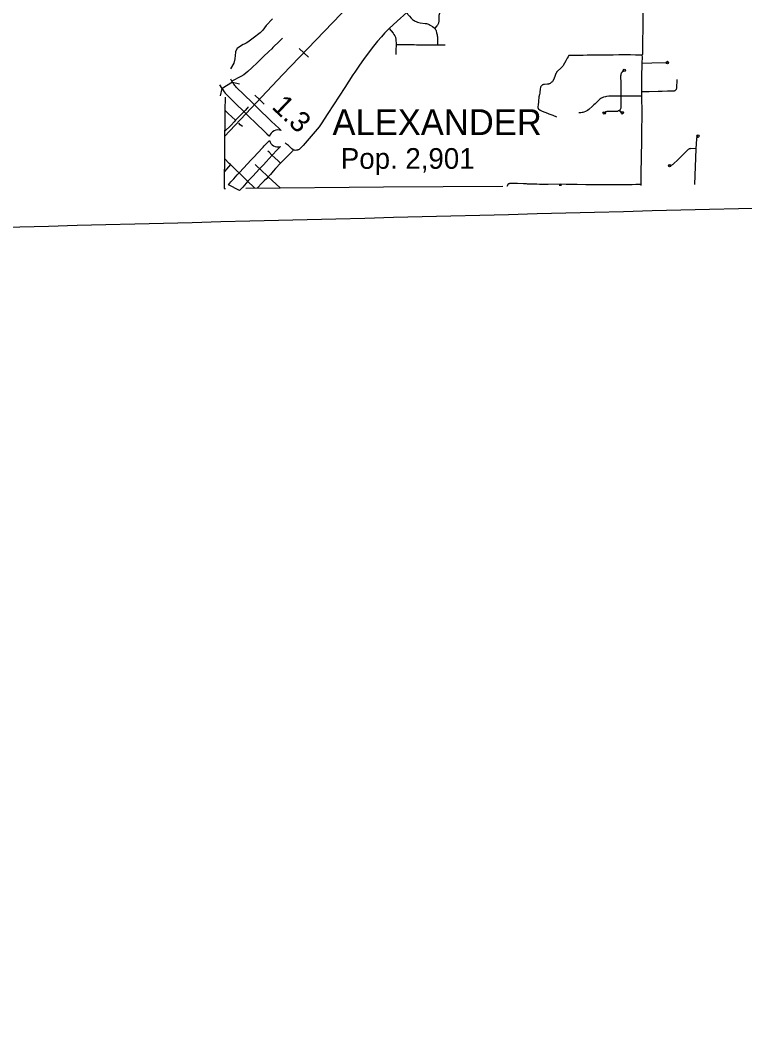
# Model space of a CAD drawing. Extents: x -19 to 366, y -4 to 359.
# Drawn here: x 144.78 to 147.586, y 179.654 to 183.524 of the extents above; entities that cross this region are included whole.
import ezdxf

# ---------------------------------------------------------------- set-up
doc = ezdxf.new("R2010")
doc.units = 0
for name, color, linetype in [('Level 10', 7, 'Continuous'), ('Level 2', 7, 'Continuous'), ('Level 33', 7, 'Continuous'), ('Level 34', 7, 'Continuous'), ('Level 35', 7, 'Continuous'), ('Level 37', 7, 'Continuous'), ('Level 40', 7, 'Continuous'), ('Level 48', 7, 'Continuous'), ('Level 6', 7, 'Continuous'), ('Level 60', 7, 'Continuous')]:
    doc.layers.add(name, color=color, linetype=linetype)

msp = doc.modelspace()

# ---------------------------------------------------------------- linework, layer by layer
at = {"layer": 'Level 10'}
for p, q in [((145.6022, 183.2835), (145.5618, 183.2589)), ((145.5618, 183.2589), (145.5623, 183.258)), ((145.5623, 183.258), (145.5628, 183.2571)), ((145.6052, 183.2791), (145.6022, 183.2835)), ((145.7045, 183.179), (145.6788, 183.2047)), ((145.6456, 183.1709), (145.6714, 183.1451))]:
    msp.add_line(p, q, dxfattribs=at)
for points in [[(145.6022, 183.2835), (145.5997, 183.2875), (145.5953, 183.2958)], [(145.5618, 183.2589), (145.5585, 183.2642), (145.5578, 183.2655), (145.5534, 183.2737)], [(145.5628, 183.2571), (145.5701, 183.2466), (145.574, 183.2416), (145.5779, 183.2369), (145.5824, 183.232), (145.6148, 183.2005), (145.6456, 183.1709)], [(145.6788, 183.2047), (145.6477, 183.2346), (145.6164, 183.2649), (145.6137, 183.2679), (145.6109, 183.2713), (145.6082, 183.2747), (145.6052, 183.2791)], [(145.753, 183.132), (145.7309, 183.1532), (145.7186, 183.1655), (145.7045, 183.179)], [(145.6714, 183.1451), (145.6855, 183.1316), (145.6978, 183.1194), (145.7205, 183.0975)], [(145.7205, 183.0975), (145.7355, 183.0838), (145.7455, 183.0744)], [(145.7909, 183.0965), (145.7813, 183.1057), (145.7677, 183.1185), (145.753, 183.132)], [(145.721, 183.0327), (145.7249, 183.0372), (145.7372, 183.05), (145.7453, 183.0586)], [(145.6735, 182.9821), (145.6759, 182.9844), (145.6867, 182.9958), (145.6971, 183.0075), (145.721, 183.0327)], [(145.7876, 183.0345), (145.7716, 183.0174), (145.7598, 183.0051), (145.7559, 183.0008)], [(145.6274, 182.9323), (145.6461, 182.9525), (145.6735, 182.9821)], [(145.7559, 183.0008), (145.732, 182.9755), (145.7216, 182.9638), (145.7094, 182.9509), (145.7072, 182.9489)], [(145.7072, 182.9489), (145.6809, 182.9204), (145.662, 182.9)], [(145.587, 182.8861), (145.5916, 182.893), (145.5956, 182.8975), (145.6069, 182.9098), (145.6205, 182.925), (145.6274, 182.9323)], [(145.662, 182.9), (145.6553, 182.8929), (145.6419, 182.878), (145.6307, 182.8658), (145.6292, 182.864), (145.587, 182.8861)]]:
    msp.add_lwpolyline(points, dxfattribs=at)
for start, end in [(66.4271, 165.609), (193.0455, 287.5467)]:
    msp.add_arc((145.7776, 183.0661), 0.0331, start, end, dxfattribs=at)
at = {"layer": 'Level 2'}
for points in [[(145.5732, 183.2255), (145.5721, 183.1737), (145.5701, 182.8726)], [(145.5701, 182.8726), (145.5749, 182.8726)], [(145.654, 182.8734), (146.187, 182.8786), (146.6489, 182.8812)]]:
    msp.add_lwpolyline(points, dxfattribs=at)
at = {"layer": 'Level 33'}
for points in [[(147.1916, 183.6908), (147.1911, 183.6336), (147.1906, 183.6007), (147.1902, 183.5526), (147.1897, 183.5175)], [(146.4231, 183.5745), (146.4136, 183.5653), (146.4105, 183.5619), (146.4085, 183.5593), (146.4068, 183.5565), (146.4052, 183.5536), (146.4037, 183.5498), (146.4024, 183.5459), (146.4013, 183.5419), (146.4009, 183.5375), (146.4006, 183.5331), (146.4003, 183.5193), (146.4001, 183.5168), (146.3996, 183.5144), (146.3989, 183.512), (146.398, 183.5097), (146.3967, 183.5071), (146.3951, 183.5046), (146.3934, 183.5022), (146.3854, 183.4928)], [(146.2767, 183.5533), (146.2391, 183.5197), (146.2086, 183.4915)], [(146.2767, 183.5533), (146.2811, 183.5463), (146.287, 183.5391), (146.2931, 183.532), (146.2959, 183.5293), (146.2988, 183.5267), (146.302, 183.5243), (146.3052, 183.5221), (146.3086, 183.5201), (146.3134, 183.5183), (146.3183, 183.5166), (146.3233, 183.5151), (146.3284, 183.5139), (146.3484, 183.5112), (146.3524, 183.5104), (146.3562, 183.5093), (146.3601, 183.5081), (146.3638, 183.5066), (146.3674, 183.5048), (146.3757, 183.4996), (146.3854, 183.4928)], [(146.2086, 183.4915), (146.1906, 183.4734), (146.1791, 183.4599), (146.1636, 183.4424), (146.1433, 183.4173), (146.1088, 183.3716), (146.1021, 183.3623), (146.0909, 183.3462), (146.0752, 183.323), (146.0678, 183.3118), (146.0363, 183.2638), (145.9708, 183.1624), (145.9449, 183.1229), (145.937, 183.1114), (145.9304, 183.1025), (145.9226, 183.0931), (145.8757, 183.0383), (145.8685, 183.0304), (145.8659, 183.028), (145.8632, 183.0258), (145.8603, 183.0237), (145.858, 183.0225), (145.8556, 183.0215), (145.8531, 183.0207), (145.8502, 183.0204), (145.8449, 183.0199), (145.8421, 183.0202), (145.8393, 183.0207), (145.8363, 183.0222)], [(146.2086, 183.4915), (146.2235, 183.473), (146.2271, 183.4681), (146.2305, 183.4631), (146.2317, 183.4608), (146.2327, 183.4584), (146.2335, 183.4559), (146.2341, 183.4534), (146.2345, 183.4508), (146.2355, 183.4297)], [(146.3854, 183.4928), (146.3871, 183.4895), (146.3886, 183.4861), (146.3899, 183.4826), (146.3923, 183.4751), (146.3934, 183.471), (146.3942, 183.467), (146.3948, 183.4628), (146.3952, 183.4587), (146.3952, 183.4458), (146.395, 183.4283)], [(147.1897, 183.5175), (147.189, 183.4168)], [(145.7958, 183.4544), (145.7835, 183.4421), (145.7585, 183.4176), (145.7542, 183.4131), (145.743, 183.4029), (145.7225, 183.3836), (145.7152, 183.3763), (145.699, 183.3603), (145.677, 183.3392), (145.6618, 183.3256), (145.6457, 183.3124), (145.6342, 183.3056), (145.5997, 183.2875)], [(146.2355, 183.4297), (146.2347, 183.4059), (146.2345, 183.3903)], [(146.2355, 183.4297), (146.2472, 183.4292), (146.2768, 183.4295), (146.3051, 183.4291), (146.314, 183.4289), (146.3331, 183.4284), (146.395, 183.4283)], [(146.395, 183.4283), (146.4257, 183.4279)], [(147.189, 183.4168), (147.1888, 183.3988), (147.1886, 183.3942), (147.1887, 183.3912), (147.188, 183.3896), (147.1866, 183.3886)], [(146.9032, 183.3869), (146.9027, 183.3856), (146.9011, 183.3824), (146.8977, 183.3767), (146.8921, 183.3667), (146.8876, 183.3574), (146.882, 183.3478), (146.8803, 183.3458), (146.8746, 183.3396), (146.859, 183.3248), (146.8578, 183.3232), (146.8567, 183.322), (146.856, 183.3204), (146.8539, 183.3168), (146.8522, 183.3132), (146.8495, 183.3056), (146.8468, 183.2988), (146.8429, 183.2904), (146.8414, 183.2881), (146.8397, 183.286), (146.8379, 183.2841), (146.8359, 183.2823), (146.8337, 183.2807), (146.8314, 183.2793), (146.829, 183.278), (146.8267, 183.2772), (146.825, 183.2767), (146.8232, 183.2767), (146.8208, 183.2762), (146.8092, 183.2754), (146.8073, 183.2752), (146.8055, 183.2747), (146.8037, 183.274), (146.802, 183.2732), (146.8004, 183.2721), (146.799, 183.2709), (146.7977, 183.2696), (146.7965, 183.2681), (146.7955, 183.2665), (146.7947, 183.2648), (146.7934, 183.2571), (146.7921, 183.2451), (146.7914, 183.2413), (146.7899, 183.2365)], [(147.1866, 183.3886), (147.1764, 183.3879), (147.1725, 183.3878), (147.1705, 183.3878), (147.1619, 183.3888), (147.1425, 183.3896), (147.1139, 183.3897), (147.0978, 183.3896), (147.076, 183.3885), (147.0486, 183.3887), (147.0016, 183.3884), (146.9833, 183.3881), (146.9746, 183.3878), (146.9599, 183.3873), (146.9353, 183.3871), (146.9153, 183.3872), (146.9032, 183.3869)], [(147.1866, 183.3886), (147.1872, 183.3806), (147.1868, 183.3576)], [(147.1184, 183.3294), (147.1104, 183.3231), (147.1079, 183.3206), (147.1069, 183.3193), (147.1058, 183.3173), (147.1049, 183.3152), (147.1046, 183.3139), (147.1045, 183.3114), (147.1044, 183.3072), (147.1048, 183.2806), (147.1052, 183.2301)], [(147.1868, 183.3576), (147.1857, 183.3019), (147.1849, 183.2461)], [(147.1868, 183.3576), (147.2245, 183.3587), (147.2853, 183.3598)], [(146.7899, 183.2365), (146.7881, 183.227), (146.7872, 183.2205), (146.7865, 183.2156), (146.786, 183.2075), (146.7847, 183.196), (146.7841, 183.1884), (146.784, 183.187), (146.7842, 183.1857), (146.7845, 183.1843), (146.7851, 183.1831), (146.7857, 183.1819), (146.7866, 183.1808), (146.7926, 183.1756), (146.8, 183.1721), (146.8208, 183.1642), (146.827, 183.1617), (146.8423, 183.1561), (146.8562, 183.1499)], [(147.1052, 183.2301), (147.0735, 183.2297)], [(147.1052, 183.2301), (147.1052, 183.1987), (147.1055, 183.1923), (147.1053, 183.1878), (147.1045, 183.1828), (147.1038, 183.1802), (147.1027, 183.1782), (147.1, 183.1745)], [(147.1846, 183.23), (147.1052, 183.2301)], [(147.1846, 183.23), (147.1847, 183.2033), (147.1849, 183.1999), (147.1865, 183.1953), (147.1864, 183.1929), (147.1849, 183.0567), (147.1826, 182.9305), (147.1827, 182.8884)], [(147.1849, 183.2461), (147.1846, 183.23)], [(145.6141, 183.1368), (145.5994, 183.149), (145.5852, 183.1628), (145.5722, 183.176)], [(145.662, 183.1879), (145.661, 183.185), (145.6591, 183.1826), (145.6517, 183.1748), (145.6202, 183.1437), (145.6141, 183.1368)], [(147.1, 183.1745), (147.0976, 183.1732), (147.0958, 183.1724), (147.0917, 183.1709), (147.0893, 183.1704), (147.0796, 183.1699), (147.0624, 183.1701), (147.0542, 183.1698), (147.0506, 183.1698), (147.0486, 183.1696), (147.046, 183.1688), (147.044, 183.1677), (147.0426, 183.1666), (147.0408, 183.1644)], [(147.1, 183.1745), (147.1106, 183.1653)], [(145.6141, 183.1368), (145.6082, 183.1297), (145.5963, 183.1174), (145.5716, 183.0926)], [(145.6402, 183.1118), (145.6322, 183.1189), (145.6261, 183.1247)], [(147.3968, 183.0255), (147.3988, 183.0639), (147.3997, 183.0677), (147.4006, 183.0703), (147.4022, 183.0729), (147.4039, 183.075)], [(145.7876, 182.9709), (145.779, 182.9791), (145.7664, 182.9907), (145.7549, 183.0017), (145.744, 183.0123), (145.7388, 183.0171)], [(145.8363, 183.0222), (145.8355, 183.0194), (145.834, 183.0168), (145.8309, 183.0127), (145.8272, 183.0091), (145.8198, 183.0023), (145.817, 182.9994), (145.797, 182.9791), (145.7876, 182.9709)], [(145.8363, 183.0222), (145.8313, 183.0261), (145.8185, 183.0383), (145.8116, 183.0441), (145.8062, 183.0493)], [(147.3968, 183.0255), (147.3755, 183.0266), (147.3735, 183.0264), (147.3716, 183.026), (147.3697, 183.0253), (147.3679, 183.0246), (147.3662, 183.0236), (147.3646, 183.0224), (147.3631, 183.0211), (147.3277, 182.9862), (147.3063, 182.9651), (147.3041, 182.9633), (147.3023, 182.9623), (147.2993, 182.9613), (147.2971, 182.961), (147.2941, 182.961)], [(147.3909, 182.8873), (147.3968, 183.0255)], [(145.5943, 182.965), (145.5898, 182.9693), (145.5709, 182.9886)], [(145.5943, 182.965), (145.5706, 182.9378)], [(145.6448, 182.9162), (145.6396, 182.9209), (145.6085, 182.9507), (145.5943, 182.965)], [(145.7403, 182.9177), (145.7381, 182.92), (145.7324, 182.9252), (145.7188, 182.9381), (145.7098, 182.9471), (145.6982, 182.9578), (145.6898, 182.9649)], [(145.7876, 182.9709), (145.7689, 182.9499), (145.7599, 182.9393), (145.7489, 182.9269), (145.7403, 182.9177)], [(145.6886, 182.8737), (145.6801, 182.8821), (145.6672, 182.8942), (145.6529, 182.9081), (145.6448, 182.9162)], [(145.7403, 182.9177), (145.7345, 182.9113), (145.7251, 182.902), (145.7175, 182.8941), (145.697, 182.8738)], [(145.7403, 182.9177), (145.7864, 182.8747)], [(146.6652, 182.8813), (146.6699, 182.8908), (146.6707, 182.8912), (146.6721, 182.8917), (146.6737, 182.8921), (146.6752, 182.8924), (146.6755, 182.8925), (146.6776, 182.8929), (146.6797, 182.8932), (146.6819, 182.8933), (146.684, 182.8933), (146.689, 182.8933), (146.7005, 182.8926), (146.705, 182.8924), (146.7288, 182.8914), (146.7382, 182.8911), (146.7431, 182.8908), (146.7536, 182.8902), (146.7657, 182.8899), (146.7803, 182.8897), (146.7898, 182.8893), (146.7975, 182.8892), (146.8073, 182.8891), (146.8226, 182.8892), (146.8233, 182.8892), (146.8708, 182.89), (146.893, 182.8896), (146.9356, 182.8884), (146.9699, 182.8878), (147.0301, 182.8879), (147.0742, 182.8877), (147.1493, 182.8883), (147.163, 182.8886), (147.1827, 182.8884)], [(146.8672, 182.8899), (146.8671, 182.8825)], [(146.8731, 182.89), (146.873, 182.8825)], [(147.1827, 182.8884), (147.1827, 182.8874), (147.1827, 182.8843)]]:
    msp.add_lwpolyline(points, dxfattribs=at)
for centre in [(147.1184, 183.3294), (147.2853, 183.3598), (147.0408, 183.1644), (147.1106, 183.1653), (147.4039, 183.075), (147.2941, 182.961)]:
    msp.add_circle(centre, 0.00473, dxfattribs=at)
at = {"layer": 'Level 34'}
for points in [[(147.3214, 183.2937), (147.3207, 183.2605), (147.3204, 183.2588), (147.3199, 183.2571), (147.3192, 183.2556), (147.3183, 183.2541), (147.3172, 183.2528), (147.316, 183.2516), (147.3146, 183.2506), (147.3131, 183.2498), (147.3115, 183.2491), (147.3098, 183.2487), (147.2855, 183.2485), (147.265, 183.248), (147.2497, 183.248), (147.2147, 183.2469), (147.2138, 183.2468), (147.2118, 183.2463), (147.2098, 183.2463), (147.19, 183.2461), (147.1849, 183.2461)], [(147.0735, 183.2297), (147.0584, 183.2291), (147.0491, 183.228), (147.0455, 183.2274), (147.0383, 183.2256), (147.0325, 183.2235), (147.0296, 183.2222), (147.0277, 183.2211), (147.0239, 183.2178), (147.0196, 183.2144), (147.0052, 183.2002), (147.0009, 183.1961), (146.9954, 183.1908), (146.9808, 183.1774), (146.9766, 183.1739), (146.9737, 183.1723), (146.9684, 183.17), (146.9618, 183.1676), (146.9585, 183.1665), (146.9556, 183.1659), (146.9505, 183.1653), (146.9421, 183.1646)]]:
    msp.add_lwpolyline(points, dxfattribs=at)
at = {"layer": 'Level 35'}
for points in [[(145.7569, 183.5286), (145.7326, 183.5034), (145.7193, 183.4848), (145.7093, 183.4751), (145.6827, 183.4546), (145.6609, 183.4392), (145.6551, 183.4346), (145.6475, 183.4307), (145.6436, 183.4299), (145.6294, 183.4206), (145.6207, 183.4142), (145.6141, 183.4031), (145.6134, 183.3994)], [(145.6135, 183.3994), (145.611, 183.3743), (145.6072, 183.3574), (145.5949, 183.3357)]]:
    msp.add_lwpolyline(points, dxfattribs=at)
at = {"layer": 'Level 37'}
for points in [[(145.555, 183.2313), (145.5618, 183.2589)], [(145.6022, 183.2835), (145.6298, 183.2768)]]:
    msp.add_lwpolyline(points, dxfattribs=at)
at = {"layer": 'Level 40'}
for p, q in [((145.8782, 183.3975), (145.8602, 183.4148)), ((145.8782, 183.3975), (145.8963, 183.3802)), ((145.7061, 183.2162), (145.6879, 183.2333)), ((145.7061, 183.2162), (145.7243, 183.1991))]:
    msp.add_line(p, q, dxfattribs=at)
msp.add_lwpolyline([(146.0538, 183.5803), (145.797, 183.313), (145.5715, 183.073)], dxfattribs=at)
msp.add_lwpolyline([(146.0538, 183.5803), (145.797, 183.313), (145.5715, 183.073)], dxfattribs=at)
at = {"layer": 'Level 60'}
for points in [[(154.1159, 1.8709), (153.9063, 10.4874), (153.696, 19.1041), (153.485, 27.7209), (153.2733, 36.3378), (153.0608, 44.9549), (152.8476, 53.5721), (152.6337, 62.1894), (152.419, 70.8069), (152.2036, 79.4245), (151.9875, 88.0422), (151.7707, 96.6601), (151.5531, 105.2782), (151.3348, 113.8963), (151.1158, 122.5147), (150.8961, 131.1331), (150.6757, 139.7517), (150.4545, 148.3704), (150.2326, 156.9893), (150.0101, 165.6083), (149.7867, 174.2275), (149.5627, 182.8468), (149.338, 191.4662), (149.1125, 200.0858), (148.8864, 208.7055), (148.6595, 217.3254), (148.4319, 225.9454), (148.2037, 234.5655), (147.9747, 243.1858), (147.745, 251.8063), (147.5146, 260.4269), (147.2835, 269.0476), (147.0517, 277.6685), (146.8191, 286.2895), (146.5859, 294.9106), (146.352, 303.5319), (146.1174, 312.1534), (145.8821, 320.775), (145.6461, 329.3967), (145.4094, 338.0186), (145.172, 346.6406)], [(146.7783, 1.697), (146.5788, 10.3131), (146.3785, 18.9294), (146.1776, 27.5458), (145.9759, 36.1624), (145.7736, 44.7791), (145.5705, 53.396), (145.3668, 62.013), (145.1624, 70.6301), (144.9572, 79.2474), (144.7514, 87.8648), (144.5449, 96.4823), (144.3377, 105.1), (144.1299, 113.7179), (143.9213, 122.3359), (143.712, 130.954), (143.5021, 139.5723), (143.2915, 148.1907), (143.0802, 156.8092), (142.8682, 165.4279), (142.6555, 174.0468), (142.4422, 182.6658), (142.2282, 191.2849), (142.0135, 199.9042), (141.7981, 208.5236), (141.582, 217.1432), (141.3653, 225.7629), (141.1479, 234.3828), (140.9298, 243.0028), (140.711, 251.623), (140.4916, 260.2433), (140.2715, 268.8638), (140.0508, 277.4844), (139.8293, 286.1051), (139.6072, 294.726), (139.3845, 303.3471), (139.161, 311.9683), (138.937, 320.5896), (138.7122, 329.2111), (138.4868, 337.8328), (138.2607, 346.4546)], [(0, 180.8999), (7.1228, 180.9044), (14.2457, 180.9176), (21.3685, 180.9397), (28.4912, 180.9706), (35.614, 181.0103), (42.7366, 181.0589), (49.8592, 181.1163), (56.9818, 181.1825), (64.1042, 181.2575), (71.2266, 181.3414), (78.3488, 181.4341), (85.4709, 181.5357), (92.5929, 181.646), (99.7147, 181.7652), (106.8364, 181.8933), (113.9579, 182.0301), (121.0793, 182.1758), (128.2005, 182.3303), (135.3214, 182.4936), (142.4422, 182.6658), (149.5627, 182.8468), (156.683, 183.0366), (163.8031, 183.2352), (170.9229, 183.4427), (178.0425, 183.659), (185.1617, 183.8841), (192.2807, 184.1181), (199.3994, 184.3608), (206.5178, 184.6124), (213.6359, 184.8728), (220.7537, 185.1421), (227.8711, 185.4201), (234.9881, 185.707), (242.1048, 186.0027), (249.2212, 186.3073), (256.3371, 186.6206), (263.4526, 186.9428), (270.5678, 187.2738), (277.6825, 187.6136), (284.7968, 187.9622), (291.9107, 188.3197), (299.0241, 188.6859), (306.1371, 189.061), (313.2495, 189.4449), (320.3615, 189.8377), (327.4731, 190.2392), (334.5841, 190.6495), (341.6946, 191.0687)], [(0, 172.2839), (7.1335, 172.2883), (14.267, 172.3015), (21.4005, 172.3236), (28.5339, 172.3544), (35.6673, 172.3941), (42.8006, 172.4426), (49.9339, 172.4999), (57.0671, 172.566), (64.2002, 172.6409), (71.3332, 172.7246), (78.4661, 172.8172), (85.5989, 172.9186), (92.7315, 173.0287), (99.8641, 173.1477), (106.9964, 173.2755), (114.1286, 173.4122), (121.2606, 173.5576), (128.3925, 173.7119), (135.5241, 173.8749), (142.6555, 174.0468), (149.7867, 174.2275), (156.9177, 174.417), (164.0485, 174.6153), (171.179, 174.8224), (178.3092, 175.0383), (185.4392, 175.2631), (192.5688, 175.4966), (199.6982, 175.739), (206.8273, 175.9902), (213.9561, 176.2502), (221.0845, 176.5189), (228.2126, 176.7965), (235.3404, 177.083), (242.4677, 177.3782), (249.5948, 177.6822), (256.7214, 177.995), (263.8476, 178.3167), (270.9735, 178.6471), (278.0989, 178.9863), (285.2239, 179.3344), (292.3485, 179.6912), (299.4726, 180.0569), (306.5963, 180.4314), (313.7195, 180.8146), (320.8422, 181.2067), (327.9644, 181.6076), (335.0862, 182.0172), (342.2074, 182.4357)]]:
    msp.add_spline(points, degree=3, dxfattribs=at)

# ---------------------------------------------------------------- texts
at = {"layer": 'Level 48'}
msp.add_text('1.3', height=0.08, rotation=316.3243, dxfattribs=at).set_placement((145.7507, 183.1846))
at = {"layer": 'Level 6'}
for s, height, p in [('ALEXANDER', 0.1, (145.989, 183.079)), ('Pop. 2,901', 0.08, (146.0215, 182.9485))]:
    msp.add_text(s, height=height, dxfattribs=at).set_placement(p)

doc.saveas('drawing.dxf')
